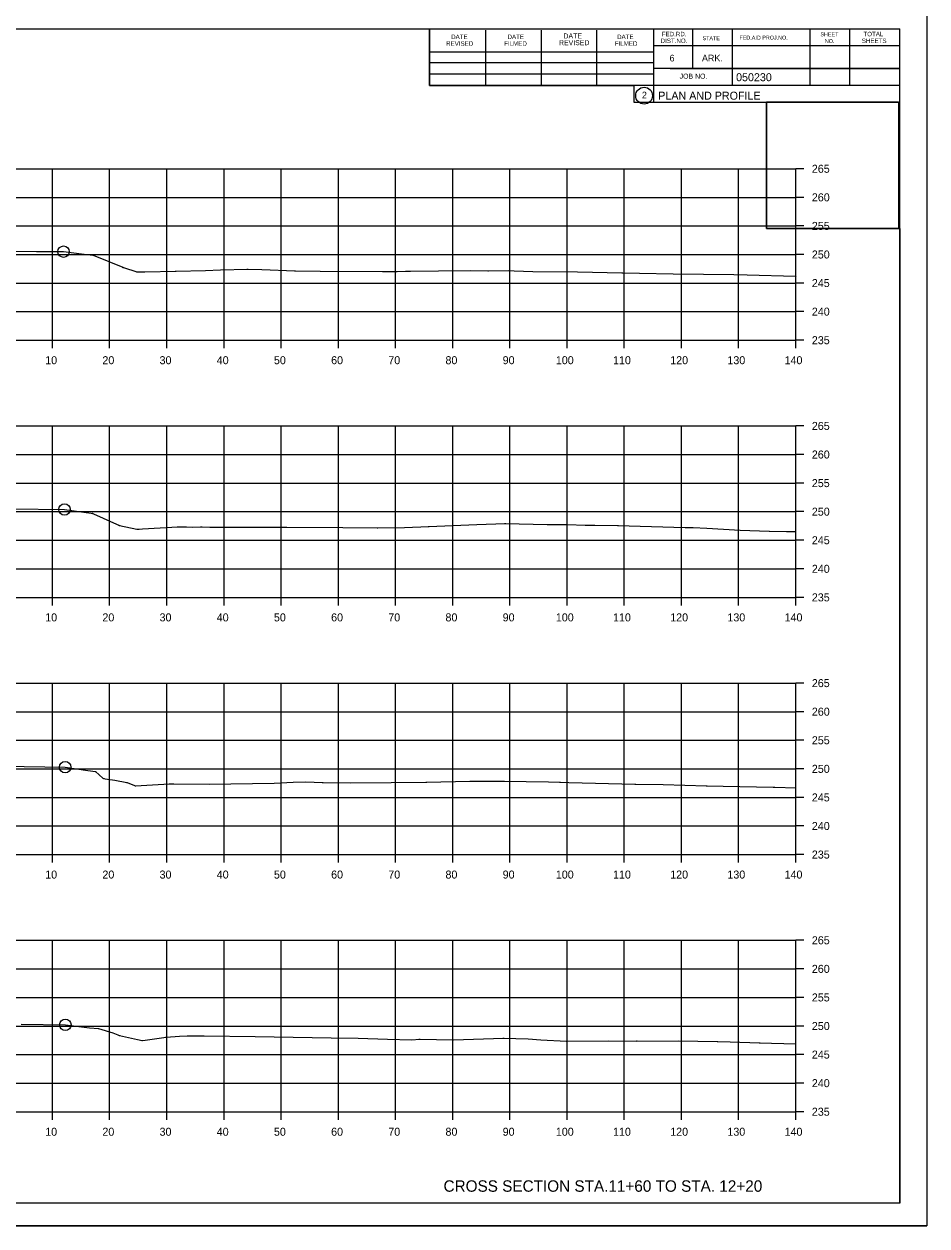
# Model space of a CAD drawing. Extents: x 1300404 to 1323571, y 234004 to 252077.
# Drawn here: x 1315722.3 to 1315880.2, y 243835.2 to 244045.5 of the extents above; entities that cross this region are included whole.
import ezdxf

# ---------------------------------------------------------------- set-up
doc = ezdxf.new("R2010")
doc.units = 0
for name, color, linetype in [('Default', 7, 'Continuous'), ('R_Axis', 7, 'Continuous'), ('R_Axis Annot', 7, 'Continuous'), ('R_Border', 7, 'Continuous'), ('R_Border Prem', 7, 'Continuous'), ('R_Draft', 7, 'Continuous'), ('R_Exist Surface', 7, 'Continuous'), ('R_Grid', 7, 'Continuous'), ('R_No Plot', 7, 'Continuous')]:
    doc.layers.add(name, color=color, linetype=linetype)

msp = doc.modelspace()

# ---------------------------------------------------------------- linework, layer by layer
at = {"layer": 'Default'}
for p, q in [((1315559.28, 244044.61), (1315875.46, 244044.61)), ((1315793.2, 244034.73), (1315793.2, 244044.61)), ((1315803.06, 244034.73), (1315803.06, 244044.41)), ((1315812.82, 244034.73), (1315812.82, 244044.41)), ((1315822.5, 244034.73), (1315822.5, 244044.41)), ((1315832.36, 244044.61), (1315832.36, 244031.81)), ((1315839.2, 244044.61), (1315839.2, 244037.67)), ((1315846.14, 244044.61), (1315846.14, 244034.73)), ((1315859.72, 244044.61), (1315859.72, 244034.73)), ((1315866.66, 244044.61), (1315866.66, 244034.73)), ((1315875.46, 243839.15), (1315875.46, 244044.61)), ((1315793.2, 244040.59), (1315832.36, 244040.59)), ((1315875.46, 244041.67), (1315832.36, 244041.67)), ((1315875.46, 244041.69), (1315875.46, 244041.69)), ((1315793.2, 244038.73), (1315832.36, 244038.73)), ((1315793.2, 244034.73), (1315793.2, 244036.79)), ((1315793.2, 244036.79), (1315832.36, 244036.79)), ((1315875.46, 244037.67), (1315832.36, 244037.67)), ((1315835.32, 244037.67), (1315875.46, 244037.67)), ((1315875.46, 244034.73), (1315793.2, 244034.73)), ((1315832.36, 244031.81), (1315875.46, 244031.81)), ((1315875.46, 243839.15), (1315559.28, 243839.15))]:
    msp.add_line(p, q, dxfattribs=at)
msp.add_circle((1315830.74, 244032.94), 1.47, dxfattribs=at)
at = {"layer": 'R_Axis'}
for p, q in [((1315857.28, 243990.15), (1315857.28, 244020.15)), ((1315858.68, 244020.15), (1315857.28, 244020.15)), ((1315858.68, 244015.15), (1315857.28, 244015.15)), ((1315858.68, 244010.15), (1315857.28, 244010.15)), ((1315858.68, 244005.15), (1315857.28, 244005.15)), ((1315858.68, 244000.15), (1315857.28, 244000.15)), ((1315858.68, 243995.15), (1315857.28, 243995.15)), ((1315577.28, 243990.15), (1315857.28, 243990.15)), ((1315727.28, 243988.75), (1315727.28, 243990.15)), ((1315737.28, 243988.75), (1315737.28, 243990.15)), ((1315747.28, 243988.75), (1315747.28, 243990.15)), ((1315757.28, 243988.75), (1315757.28, 243990.15)), ((1315767.28, 243988.75), (1315767.28, 243990.15)), ((1315777.28, 243988.75), (1315777.28, 243990.15)), ((1315787.28, 243988.75), (1315787.28, 243990.15)), ((1315797.28, 243988.75), (1315797.28, 243990.15)), ((1315807.28, 243988.75), (1315807.28, 243990.15)), ((1315817.28, 243988.75), (1315817.28, 243990.15)), ((1315827.28, 243988.75), (1315827.28, 243990.15)), ((1315837.28, 243988.75), (1315837.28, 243990.15)), ((1315847.28, 243988.75), (1315847.28, 243990.15)), ((1315857.28, 243988.75), (1315857.28, 243990.15)), ((1315858.68, 243990.15), (1315857.28, 243990.15)), ((1315857.28, 243945.15), (1315857.28, 243975.15)), ((1315858.68, 243975.15), (1315857.28, 243975.15)), ((1315858.68, 243970.15), (1315857.28, 243970.15)), ((1315858.68, 243965.15), (1315857.28, 243965.15)), ((1315858.68, 243960.15), (1315857.28, 243960.15)), ((1315858.68, 243955.15), (1315857.28, 243955.15)), ((1315858.68, 243950.15), (1315857.28, 243950.15)), ((1315577.28, 243945.15), (1315857.28, 243945.15)), ((1315727.28, 243943.75), (1315727.28, 243945.15)), ((1315737.28, 243943.75), (1315737.28, 243945.15)), ((1315747.28, 243943.75), (1315747.28, 243945.15)), ((1315757.28, 243943.75), (1315757.28, 243945.15)), ((1315767.28, 243943.75), (1315767.28, 243945.15)), ((1315777.28, 243943.75), (1315777.28, 243945.15)), ((1315787.28, 243943.75), (1315787.28, 243945.15)), ((1315797.28, 243943.75), (1315797.28, 243945.15)), ((1315807.28, 243943.75), (1315807.28, 243945.15)), ((1315817.28, 243943.75), (1315817.28, 243945.15)), ((1315827.28, 243943.75), (1315827.28, 243945.15)), ((1315837.28, 243943.75), (1315837.28, 243945.15)), ((1315847.28, 243943.75), (1315847.28, 243945.15)), ((1315857.28, 243943.75), (1315857.28, 243945.15)), ((1315858.68, 243945.15), (1315857.28, 243945.15)), ((1315857.28, 243900.15), (1315857.28, 243930.15)), ((1315858.68, 243930.15), (1315857.28, 243930.15)), ((1315858.68, 243925.15), (1315857.28, 243925.15)), ((1315858.68, 243920.15), (1315857.28, 243920.15)), ((1315858.68, 243915.15), (1315857.28, 243915.15)), ((1315858.68, 243910.15), (1315857.28, 243910.15)), ((1315858.68, 243905.15), (1315857.28, 243905.15)), ((1315577.28, 243900.15), (1315857.28, 243900.15)), ((1315727.28, 243898.75), (1315727.28, 243900.15)), ((1315737.28, 243898.75), (1315737.28, 243900.15)), ((1315747.28, 243898.75), (1315747.28, 243900.15)), ((1315757.28, 243898.75), (1315757.28, 243900.15)), ((1315767.28, 243898.75), (1315767.28, 243900.15)), ((1315777.28, 243898.75), (1315777.28, 243900.15)), ((1315787.28, 243898.75), (1315787.28, 243900.15)), ((1315797.28, 243898.75), (1315797.28, 243900.15)), ((1315807.28, 243898.75), (1315807.28, 243900.15)), ((1315817.28, 243898.75), (1315817.28, 243900.15)), ((1315827.28, 243898.75), (1315827.28, 243900.15)), ((1315837.28, 243898.75), (1315837.28, 243900.15)), ((1315847.28, 243898.75), (1315847.28, 243900.15)), ((1315857.28, 243898.75), (1315857.28, 243900.15)), ((1315858.68, 243900.15), (1315857.28, 243900.15)), ((1315857.28, 243855.15), (1315857.28, 243885.15)), ((1315858.68, 243885.15), (1315857.28, 243885.15)), ((1315858.68, 243880.15), (1315857.28, 243880.15)), ((1315858.68, 243875.15), (1315857.28, 243875.15)), ((1315858.68, 243870.15), (1315857.28, 243870.15)), ((1315858.68, 243865.15), (1315857.28, 243865.15)), ((1315858.68, 243860.15), (1315857.28, 243860.15)), ((1315577.28, 243855.15), (1315857.28, 243855.15)), ((1315727.28, 243853.75), (1315727.28, 243855.15)), ((1315737.28, 243853.75), (1315737.28, 243855.15)), ((1315747.28, 243853.75), (1315747.28, 243855.15)), ((1315757.28, 243853.75), (1315757.28, 243855.15)), ((1315767.28, 243853.75), (1315767.28, 243855.15)), ((1315777.28, 243853.75), (1315777.28, 243855.15)), ((1315787.28, 243853.75), (1315787.28, 243855.15)), ((1315797.28, 243853.75), (1315797.28, 243855.15)), ((1315807.28, 243853.75), (1315807.28, 243855.15)), ((1315817.28, 243853.75), (1315817.28, 243855.15)), ((1315827.28, 243853.75), (1315827.28, 243855.15)), ((1315837.28, 243853.75), (1315837.28, 243855.15)), ((1315847.28, 243853.75), (1315847.28, 243855.15)), ((1315857.28, 243853.75), (1315857.28, 243855.15)), ((1315858.68, 243855.15), (1315857.28, 243855.15))]:
    msp.add_line(p, q, dxfattribs=at)
at = {"layer": 'R_Draft'}
for points in [[(1315734.41, 244005.08), (1315734.46, 244004.98), (1315734.36, 244004.98)], [(1315739.64, 244002.94), (1315739.69, 244002.84), (1315739.59, 244002.84)], [(1315761.4, 244002.63), (1315761.45, 244002.53), (1315761.35, 244002.53)], [(1315769.68, 244002.35), (1315769.73, 244002.25), (1315769.63, 244002.25)], [(1315803.46, 244002.36), (1315803.51, 244002.26), (1315803.41, 244002.26)], [(1315742.04, 244002.16), (1315742.09, 244002.06), (1315741.99, 244002.06)], [(1315748.85, 244002.27), (1315748.9, 244002.17), (1315748.8, 244002.17)], [(1315786.2, 244002.24), (1315786.25, 244002.14), (1315786.15, 244002.14)], [(1315826.92, 244001.97), (1315826.97, 244001.87), (1315826.87, 244001.87)], [(1315857.22, 244001.39), (1315857.27, 244001.29), (1315857.17, 244001.29)], [(1315734.3, 243959.9), (1315734.35, 243959.8), (1315734.25, 243959.8)], [(1315739.02, 243957.78), (1315739.07, 243957.68), (1315738.97, 243957.68)], [(1315742.06, 243957.11), (1315742.11, 243957.01), (1315742.01, 243957.01)], [(1315749.19, 243957.54), (1315749.24, 243957.44), (1315749.14, 243957.44)], [(1315754.85, 243957.49), (1315754.9, 243957.39), (1315754.8, 243957.39)], [(1315768.15, 243957.49), (1315768.2, 243957.39), (1315768.1, 243957.39)], [(1315784.14, 243957.36), (1315784.19, 243957.26), (1315784.09, 243957.26)], [(1315793.11, 243957.6), (1315793.16, 243957.5), (1315793.06, 243957.5)], [(1315806.43, 243958.13), (1315806.48, 243958.03), (1315806.38, 243958.03)], [(1315826.13, 243957.76), (1315826.18, 243957.66), (1315826.08, 243957.66)], [(1315838.29, 243957.44), (1315838.34, 243957.34), (1315838.24, 243957.34)], [(1315852.64, 243956.76), (1315852.69, 243956.66), (1315852.59, 243956.66)], [(1315734.8, 243914.74), (1315734.85, 243914.64), (1315734.75, 243914.64)], [(1315736.28, 243913.52), (1315736.33, 243913.42), (1315736.23, 243913.42)], [(1315740.27, 243912.79), (1315740.32, 243912.69), (1315740.22, 243912.69)], [(1315741.82, 243912.22), (1315741.87, 243912.12), (1315741.77, 243912.12)], [(1315747.82, 243912.56), (1315747.87, 243912.46), (1315747.77, 243912.46)], [(1315774.49, 243912.82), (1315774.54, 243912.72), (1315774.44, 243912.72)], [(1315792.67, 243912.88), (1315792.72, 243912.78), (1315792.62, 243912.78)], [(1315806.24, 243913.06), (1315806.29, 243912.96), (1315806.19, 243912.96)], [(1315815.98, 243912.87), (1315816.03, 243912.77), (1315815.93, 243912.77)], [(1315829.18, 243912.5), (1315829.23, 243912.4), (1315829.13, 243912.4)], [(1315841.65, 243912.23), (1315841.7, 243912.13), (1315841.6, 243912.13)], [(1315853.51, 243912.01), (1315853.56, 243911.91), (1315853.46, 243911.91)], [(1315735.32, 243869.74), (1315735.37, 243869.64), (1315735.27, 243869.64)], [(1315739.01, 243868.55), (1315739.06, 243868.45), (1315738.96, 243868.45)], [(1315747.19, 243868.25), (1315747.24, 243868.15), (1315747.14, 243868.15)], [(1315791.47, 243867.88), (1315791.52, 243867.78), (1315791.42, 243867.78)], [(1315806.16, 243868.06), (1315806.21, 243867.96), (1315806.11, 243867.96)], [(1315742.97, 243867.65), (1315743.02, 243867.55), (1315742.92, 243867.55)], [(1315817.19, 243867.56), (1315817.24, 243867.46), (1315817.14, 243867.46)], [(1315829.49, 243867.57), (1315829.54, 243867.47), (1315829.44, 243867.47)], [(1315843.55, 243867.51), (1315843.6, 243867.41), (1315843.5, 243867.41)], [(1315850.94, 243867.27), (1315850.99, 243867.17), (1315850.89, 243867.17)]]:
    msp.add_lwpolyline(points, close=True, dxfattribs=at)
at = {"layer": 'R_Exist Surface'}
for points in [[(1315717.17, 244005.81), (1315724.49, 244005.7), (1315729.22, 244005.65), (1315732.84, 244005.22), (1315734.41, 244005.03), (1315739.56, 244002.93), (1315739.64, 244002.89), (1315739.69, 244002.88), (1315742.04, 244002.11), (1315743.45, 244002.13), (1315748.85, 244002.22), (1315754.05, 244002.35), (1315756.65, 244002.46), (1315761.4, 244002.58), (1315763.87, 244002.52), (1315769.68, 244002.3), (1315774.1, 244002.24), (1315785.02, 244002.19), (1315786.2, 244002.19), (1315787.57, 244002.17), (1315789.01, 244002.23), (1315789.88, 244002.26), (1315794.79, 244002.29), (1315800.43, 244002.32), (1315803.46, 244002.31), (1315807.08, 244002.32), (1315808.03, 244002.3), (1315811.26, 244002.2), (1315819.12, 244002.09), (1315826.92, 244001.92), (1315829.95, 244001.91), (1315835.82, 244001.78), (1315846.43, 244001.62), (1315848.74, 244001.61), (1315857.22, 244001.34), (1315857.28, 244001.34)], [(1315720.25, 243960.67), (1315729.39, 243960.54), (1315734.05, 243959.88), (1315734.3, 243959.85), (1315734.47, 243959.78), (1315739.02, 243957.73), (1315742.02, 243957.07), (1315742.06, 243957.06), (1315742.43, 243957.06), (1315743.05, 243957.12), (1315749.19, 243957.49), (1315750.73, 243957.47), (1315751.73, 243957.41), (1315753.14, 243957.47), (1315753.44, 243957.47), (1315754.85, 243957.44), (1315767.16, 243957.44), (1315768.15, 243957.44), (1315778.04, 243957.4), (1315784.14, 243957.31), (1315788.82, 243957.38), (1315793.11, 243957.55), (1315801.5, 243957.88), (1315806.43, 243958.08), (1315813.78, 243957.9), (1315817.37, 243957.89), (1315820.41, 243957.79), (1315822.15, 243957.77), (1315826.13, 243957.71), (1315837.93, 243957.4), (1315838.29, 243957.39), (1315839.31, 243957.36), (1315841.7, 243957.29), (1315847.53, 243956.93), (1315852.64, 243956.71), (1315855.62, 243956.7), (1315857.28, 243956.66)], [(1315718.79, 243915.6), (1315729.5, 243915.44), (1315733.46, 243914.85), (1315734.8, 243914.69), (1315736.1, 243913.54), (1315736.28, 243913.47), (1315736.47, 243913.43), (1315738.16, 243913.14), (1315740.27, 243912.74), (1315740.48, 243912.7), (1315741.82, 243912.17), (1315746.78, 243912.45), (1315747.82, 243912.51), (1315748.49, 243912.52), (1315754.71, 243912.47), (1315766.03, 243912.67), (1315769.37, 243912.83), (1315771.58, 243912.86), (1315774.49, 243912.77), (1315779.34, 243912.73), (1315786.52, 243912.75), (1315792.67, 243912.83), (1315800.25, 243912.97), (1315806.24, 243913.01), (1315814.02, 243912.86), (1315815.98, 243912.82), (1315817.59, 243912.78), (1315829.18, 243912.45), (1315834.09, 243912.41), (1315841.65, 243912.18), (1315853.33, 243911.96), (1315853.51, 243911.96), (1315853.56, 243911.96), (1315853.59, 243911.96), (1315857.28, 243911.81)], [(1315721.8, 243870.48), (1315729.53, 243870.36), (1315733.76, 243869.85), (1315735.32, 243869.69), (1315737.85, 243868.95), (1315739.01, 243868.5), (1315742.14, 243867.8), (1315742.97, 243867.6), (1315743.5, 243867.66), (1315747.19, 243868.2), (1315749.5, 243868.37), (1315750.86, 243868.44), (1315753.78, 243868.41), (1315762.72, 243868.3), (1315776.02, 243868.07), (1315780.72, 243868), (1315785.85, 243867.87), (1315790.11, 243867.76), (1315791.47, 243867.83), (1315797.41, 243867.76), (1315806.16, 243868.01), (1315810.46, 243867.92), (1315812.66, 243867.76), (1315817.19, 243867.51), (1315824.46, 243867.58), (1315829.49, 243867.52), (1315836.74, 243867.55), (1315843.55, 243867.46), (1315845.77, 243867.39), (1315850.94, 243867.22), (1315857.28, 243867.03)]]:
    msp.add_lwpolyline(points, dxfattribs=at)
at = {"layer": 'R_Grid'}
for p, q in [((1315577.28, 244020.15), (1315857.28, 244020.15)), ((1315727.28, 243990.15), (1315727.28, 244020.15)), ((1315737.28, 243990.15), (1315737.28, 244020.15)), ((1315747.28, 243990.15), (1315747.28, 244020.15)), ((1315757.28, 243990.15), (1315757.28, 244020.15)), ((1315767.28, 243990.15), (1315767.28, 244020.15)), ((1315777.28, 243990.15), (1315777.28, 244020.15)), ((1315787.28, 243990.15), (1315787.28, 244020.15)), ((1315797.28, 243990.15), (1315797.28, 244020.15)), ((1315807.28, 243990.15), (1315807.28, 244020.15)), ((1315817.28, 243990.15), (1315817.28, 244020.15)), ((1315827.28, 243990.15), (1315827.28, 244020.15)), ((1315837.28, 243990.15), (1315837.28, 244020.15)), ((1315847.28, 243990.15), (1315847.28, 244020.15)), ((1315857.28, 243990.15), (1315857.28, 244020.15)), ((1315577.28, 244015.15), (1315857.28, 244015.15)), ((1315577.28, 244010.15), (1315857.28, 244010.15)), ((1315577.28, 244005.15), (1315857.28, 244005.15)), ((1315577.28, 244000.15), (1315857.28, 244000.15)), ((1315577.28, 243995.15), (1315857.28, 243995.15)), ((1315577.28, 243990.15), (1315857.28, 243990.15)), ((1315577.28, 243975.15), (1315857.28, 243975.15)), ((1315727.28, 243945.15), (1315727.28, 243975.15)), ((1315737.28, 243945.15), (1315737.28, 243975.15)), ((1315747.28, 243945.15), (1315747.28, 243975.15)), ((1315757.28, 243945.15), (1315757.28, 243975.15)), ((1315767.28, 243945.15), (1315767.28, 243975.15)), ((1315777.28, 243945.15), (1315777.28, 243975.15)), ((1315787.28, 243945.15), (1315787.28, 243975.15)), ((1315797.28, 243945.15), (1315797.28, 243975.15)), ((1315807.28, 243945.15), (1315807.28, 243975.15)), ((1315817.28, 243945.15), (1315817.28, 243975.15)), ((1315827.28, 243945.15), (1315827.28, 243975.15)), ((1315837.28, 243945.15), (1315837.28, 243975.15)), ((1315847.28, 243945.15), (1315847.28, 243975.15)), ((1315857.28, 243945.15), (1315857.28, 243975.15)), ((1315577.28, 243970.15), (1315857.28, 243970.15)), ((1315577.28, 243965.15), (1315857.28, 243965.15)), ((1315577.28, 243960.15), (1315857.28, 243960.15)), ((1315577.28, 243955.15), (1315857.28, 243955.15)), ((1315577.28, 243950.15), (1315857.28, 243950.15)), ((1315577.28, 243945.15), (1315857.28, 243945.15)), ((1315577.28, 243930.15), (1315857.28, 243930.15)), ((1315727.28, 243900.15), (1315727.28, 243930.15)), ((1315737.28, 243900.15), (1315737.28, 243930.15)), ((1315747.28, 243900.15), (1315747.28, 243930.15)), ((1315757.28, 243900.15), (1315757.28, 243930.15)), ((1315767.28, 243900.15), (1315767.28, 243930.15)), ((1315777.28, 243900.15), (1315777.28, 243930.15)), ((1315787.28, 243900.15), (1315787.28, 243930.15)), ((1315797.28, 243900.15), (1315797.28, 243930.15)), ((1315807.28, 243900.15), (1315807.28, 243930.15)), ((1315817.28, 243900.15), (1315817.28, 243930.15)), ((1315827.28, 243900.15), (1315827.28, 243930.15)), ((1315837.28, 243900.15), (1315837.28, 243930.15)), ((1315847.28, 243900.15), (1315847.28, 243930.15)), ((1315857.28, 243900.15), (1315857.28, 243930.15)), ((1315577.28, 243925.15), (1315857.28, 243925.15)), ((1315577.28, 243920.15), (1315857.28, 243920.15)), ((1315577.28, 243915.15), (1315857.28, 243915.15)), ((1315577.28, 243910.15), (1315857.28, 243910.15)), ((1315577.28, 243905.15), (1315857.28, 243905.15)), ((1315577.28, 243900.15), (1315857.28, 243900.15)), ((1315577.28, 243885.15), (1315857.28, 243885.15)), ((1315727.28, 243855.15), (1315727.28, 243885.15)), ((1315737.28, 243855.15), (1315737.28, 243885.15)), ((1315747.28, 243855.15), (1315747.28, 243885.15)), ((1315757.28, 243855.15), (1315757.28, 243885.15)), ((1315767.28, 243855.15), (1315767.28, 243885.15)), ((1315777.28, 243855.15), (1315777.28, 243885.15)), ((1315787.28, 243855.15), (1315787.28, 243885.15)), ((1315797.28, 243855.15), (1315797.28, 243885.15)), ((1315807.28, 243855.15), (1315807.28, 243885.15)), ((1315817.28, 243855.15), (1315817.28, 243885.15)), ((1315827.28, 243855.15), (1315827.28, 243885.15)), ((1315837.28, 243855.15), (1315837.28, 243885.15)), ((1315847.28, 243855.15), (1315847.28, 243885.15)), ((1315857.28, 243855.15), (1315857.28, 243885.15)), ((1315577.28, 243880.15), (1315857.28, 243880.15)), ((1315577.28, 243875.15), (1315857.28, 243875.15)), ((1315577.28, 243870.15), (1315857.28, 243870.15)), ((1315577.28, 243865.15), (1315857.28, 243865.15)), ((1315577.28, 243860.15), (1315857.28, 243860.15)), ((1315577.28, 243855.15), (1315857.28, 243855.15))]:
    msp.add_line(p, q, dxfattribs=at)
at = {"layer": 'R_No Plot'}
msp.add_line((1315546.87, 243835.17), (1315880.21, 243835.17), dxfattribs=at)
for points in [[(1315546.87, 244048.5), (1315880.21, 244048.5), (1315880.21, 243835.16), (1315546.87, 243835.16)], [(1315793.2, 244044.61), (1315793.2, 244034.73), (1315828.93, 244034.73), (1315828.93, 244031.81), (1315852.13, 244031.81), (1315852.13, 244009.69), (1315875.46, 244009.69), (1315875.46, 243839.15), (1315559.28, 243839.15), (1315559.28, 244044.61)], [(1315852.13, 244031.84), (1315875.23, 244031.84), (1315875.23, 244009.69), (1315852.13, 244009.69)]]:
    msp.add_lwpolyline(points, close=True, dxfattribs=at)
for centre in [(1315729.22, 244005.65), (1315729.39, 243960.54), (1315729.5, 243915.44), (1315729.53, 243870.36)]:
    msp.add_circle(centre, 1, dxfattribs=at)

# ---------------------------------------------------------------- texts
at = {"layer": 'Default'}
msp.add_text('2', height=1.17, dxfattribs=at).set_placement((1315830.36, 244032.46))
at = {"layer": 'R_Axis Annot'}
for s, p in [('265', (1315860.08, 244019.45)), ('260', (1315860.08, 244014.45)), ('255', (1315860.08, 244009.45)), ('250', (1315860.08, 244004.45)), ('245', (1315860.08, 243999.45)), ('240', (1315860.08, 243994.45)), ('235', (1315860.08, 243989.45)), ('10', (1315726.01, 243985.95)), ('20', (1315736.01, 243985.95)), ('30', (1315746.01, 243985.95)), ('40', (1315756.01, 243985.95)), ('50', (1315766.01, 243985.95)), ('60', (1315776.01, 243985.95)), ('70', (1315786.01, 243985.95)), ('80', (1315796.01, 243985.95)), ('90', (1315806.01, 243985.95)), ('100', (1315815.31, 243985.95)), ('110', (1315825.31, 243985.95)), ('120', (1315835.31, 243985.95)), ('130', (1315845.31, 243985.95)), ('140', (1315855.31, 243985.95)), ('265', (1315860.08, 243974.45)), ('260', (1315860.08, 243969.45)), ('255', (1315860.08, 243964.45)), ('250', (1315860.08, 243959.45)), ('245', (1315860.08, 243954.45)), ('240', (1315860.08, 243949.45)), ('235', (1315860.08, 243944.45)), ('10', (1315726.01, 243940.95)), ('20', (1315736.01, 243940.95)), ('30', (1315746.01, 243940.95)), ('40', (1315756.01, 243940.95)), ('50', (1315766.01, 243940.95)), ('60', (1315776.01, 243940.95)), ('70', (1315786.01, 243940.95)), ('80', (1315796.01, 243940.95)), ('90', (1315806.01, 243940.95)), ('100', (1315815.31, 243940.95)), ('110', (1315825.31, 243940.95)), ('120', (1315835.31, 243940.95)), ('130', (1315845.31, 243940.95)), ('140', (1315855.31, 243940.95)), ('265', (1315860.08, 243929.45)), ('260', (1315860.08, 243924.45)), ('255', (1315860.08, 243919.45)), ('250', (1315860.08, 243914.45)), ('245', (1315860.08, 243909.45)), ('240', (1315860.08, 243904.45)), ('235', (1315860.08, 243899.45)), ('10', (1315726.01, 243895.95)), ('20', (1315736.01, 243895.95)), ('30', (1315746.01, 243895.95)), ('40', (1315756.01, 243895.95)), ('50', (1315766.01, 243895.95)), ('60', (1315776.01, 243895.95)), ('70', (1315786.01, 243895.95)), ('80', (1315796.01, 243895.95)), ('90', (1315806.01, 243895.95)), ('100', (1315815.31, 243895.95)), ('110', (1315825.31, 243895.95)), ('120', (1315835.31, 243895.95)), ('130', (1315845.31, 243895.95)), ('140', (1315855.31, 243895.95)), ('265', (1315860.08, 243884.45)), ('260', (1315860.08, 243879.45)), ('255', (1315860.08, 243874.45)), ('250', (1315860.08, 243869.45)), ('245', (1315860.08, 243864.45)), ('240', (1315860.08, 243859.45)), ('235', (1315860.08, 243854.45)), ('10', (1315726.01, 243850.95)), ('20', (1315736.01, 243850.95)), ('30', (1315746.01, 243850.95)), ('40', (1315756.01, 243850.95)), ('50', (1315766.01, 243850.95)), ('60', (1315776.01, 243850.95)), ('70', (1315786.01, 243850.95)), ('80', (1315796.01, 243850.95)), ('90', (1315806.01, 243850.95)), ('100', (1315815.31, 243850.95)), ('110', (1315825.31, 243850.95)), ('120', (1315835.31, 243850.95)), ('130', (1315845.31, 243850.95)), ('140', (1315855.31, 243850.95))]:
    msp.add_text(s, height=1.4, dxfattribs=at).set_placement(p)
at = {"layer": 'R_Border'}
for s, height, p in [('REVISED', 0.782, (1315796.12, 244041.67)), ('DATE', 0.782, (1315797, 244042.85)), ('FILMED', 0.782, (1315806.28, 244041.67)), ('DATE', 0.782, (1315806.86, 244042.85)), ('REVISED', 0.879, (1315815.86, 244041.77)), ('DATE', 0.879, (1315816.64, 244042.95)), ('FILMED', 0.782, (1315825.62, 244041.67)), ('DATE', 0.782, (1315826.02, 244042.85)), ('DIST.NO.', 0.782, (1315833.64, 244042.15)), ('FED.RD.', 0.782, (1315833.84, 244043.33)), ('STATE', 0.684, (1315840.96, 244042.65)), ('FED.AID PROJ.NO.', 0.684, (1315847.42, 244042.75)), ('SHEET', 0.684, (1315861.58, 244043.33)), ('NO.', 0.684, (1315862.36, 244042.15)), ('SHEETS', 0.782, (1315868.82, 244042.15)), ('TOTAL', 0.782, (1315869.1, 244043.33)), ('6', 1.17, (1315835.2, 244038.93)), ('ARK.', 1.172, (1315840.86, 244038.93)), ('JOB NO.', 0.879, (1315836.96, 244035.91))]:
    msp.add_text(s, height=height, dxfattribs=at).set_placement(p)
for s, p in [('050230', (1315846.83, 244035.47)), ('PLAN AND PROFILE', (1315833.22, 244032.24))]:
    msp.add_text(s, height=1.4, rotation=360, dxfattribs=at).set_placement(p)
at = {"layer": 'R_Border Prem'}
msp.add_text('DWB', height=0.01, dxfattribs=at).set_placement((1315836.15, 244026.12))
at = {"layer": 'R_Draft'}
msp.add_text('CROSS SECTION STA.11+60 TO STA. 12+20', height=2, dxfattribs=at).set_placement((1315795.67, 243841.15))

doc.saveas('drawing.dxf')
